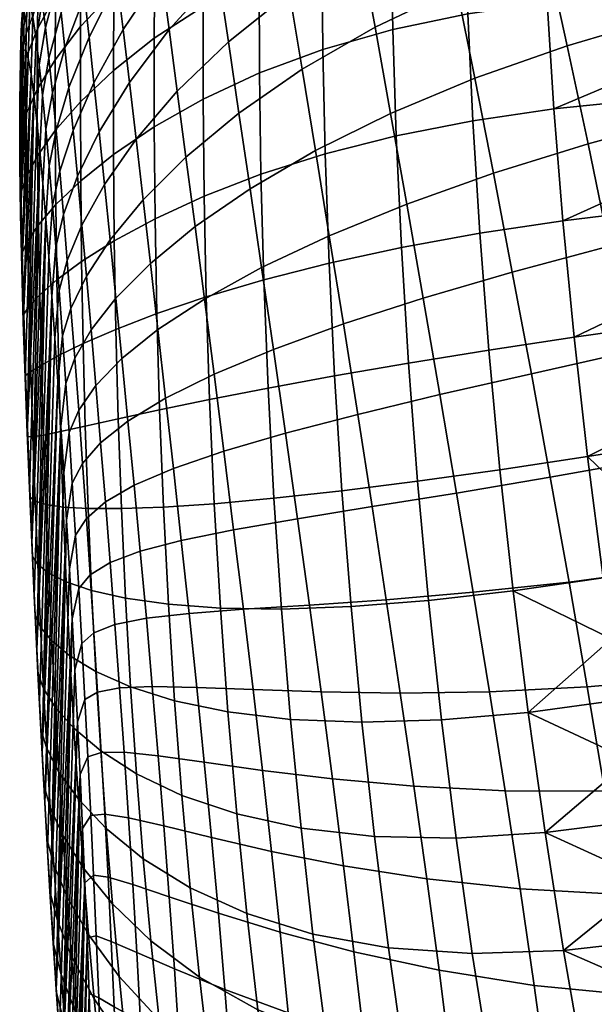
# Model space of a CAD drawing. Extents: x -120 to 2831, y -92 to 75.
# Tile 173 of 643: x 991 to 1002, y -66 to -48. Entities that reach past the tile are written whole.
import ezdxf

# ---------------------------------------------------------------- set-up
doc = ezdxf.new("R2010")
doc.units = 0
doc.layers.add('GLASS', color=18, linetype='CONTINUOUS')

msp = doc.modelspace()

# ---------------------------------------------------------------- meshes
at = {"layer": 'GLASS'}
mesh = msp.add_polyface(dxfattribs=at)
corners = [(1006.499, -44.989, 23.309), (1007.04, -43.501, 21.769), (1009.317, -46.019, 20.089), (1008.798, -47.532, 21.613), (1006.136, -46.373, 24.919), (1008.45, -48.932, 23.212), (1005.942, -47.64, 26.572), (1008.265, -50.209, 24.859), (1005.905, -48.784, 28.242), (1008.231, -51.356, 26.526), (1004.405, -42.405, 25.027), (1004.966, -40.941, 23.471), (1004.028, -43.771, 26.649), (1003.826, -45.028, 28.309), (1003.786, -46.169, 29.98), (1003.899, -47.225, 31.703), (1006.016, -49.837, 29.966), (1004.177, -48.221, 33.522), (1006.286, -50.822, 31.792), (1004.631, -49.133, 35.42), (1006.725, -51.717, 33.701), (1001.87, -42.329, 30.099), (1002.079, -41.082, 28.433), (1001.828, -43.466, 31.773), (1001.944, -44.526, 33.493), (1002.229, -45.531, 35.305), (1002.695, -46.462, 37.191), (1003.351, -47.296, 39.128), (1005.268, -49.942, 37.374), (1004.2, -48.015, 41.089), (1006.092, -50.627, 39.357), (1005.238, -48.6, 43.045), (1007.101, -51.171, 41.34), (1006.458, -49.037, 44.963), (1008.284, -51.558, 43.291), (1007.842, -49.315, 46.812), (1009.628, -51.78, 45.177), (1000.154, -41.745, 35.332), (1000.036, -40.682, 33.614), (1000.446, -42.761, 37.137), (1000.924, -43.71, 39.011), (1001.597, -44.571, 40.931), (1002.468, -45.324, 42.869), (1003.534, -45.952, 44.796), (1004.786, -46.44, 46.68), (1006.208, -46.776, 48.491), (1007.779, -46.953, 50.199), (1009.372, -49.428, 48.562), (999.321, -40.885, 40.875), (998.833, -39.918, 39.013), (1000.01, -41.773, 42.776), (1000.901, -42.562, 44.691), (1001.992, -43.234, 46.589), (1003.273, -43.774, 48.439), (1004.729, -44.169, 50.211), (1006.337, -44.412, 51.875), (1008.071, -44.501, 53.406), (1009.472, -46.971, 51.776), (1001.975, -41.155, 50.163), (1000.668, -40.565, 48.346), (1003.46, -41.609, 51.896), (1005.1, -41.917, 53.517), (1006.869, -42.076, 55.002)]
mesh.append_faces([[corners[k] for k in face] for face in [(0, 1, 2, 3), (4, 0, 3, 5), (6, 4, 5, 7), (8, 6, 7, 9), (10, 11, 1, 0), (12, 10, 0, 4), (13, 12, 4, 6), (14, 13, 6, 8), (15, 14, 8, 16), (17, 15, 16, 18), (19, 17, 18, 20), (21, 22, 12, 13), (23, 21, 13, 14), (24, 23, 14, 15), (25, 24, 15, 17), (26, 25, 17, 19), (27, 26, 19, 28), (29, 27, 28, 30), (31, 29, 30, 32), (33, 31, 32, 34), (35, 33, 34, 36), (37, 38, 23, 24), (39, 37, 24, 25), (40, 39, 25, 26), (41, 40, 26, 27), (42, 41, 27, 29), (43, 42, 29, 31), (44, 43, 31, 33), (45, 44, 33, 35), (46, 45, 35, 47), (48, 49, 39, 40), (50, 48, 40, 41), (51, 50, 41, 42), (52, 51, 42, 43), (53, 52, 43, 44), (54, 53, 44, 45), (55, 54, 45, 46), (56, 55, 46, 57), (58, 59, 52, 53), (60, 58, 53, 54), (61, 60, 54, 55), (62, 61, 55, 56)]])
mesh = msp.add_polyface(dxfattribs=at)
corners = [(998.724, -45.705, 93.484), (998.42, -44.265, 91.963), (996.985, -45.107, 91.307), (997.247, -46.495, 92.746), (999.045, -47.272, 94.849), (997.525, -47.998, 94.037), (1000.715, -46.62, 95.409), (1000.351, -45.015, 93.981), (1002.513, -46.057, 95.696), (1002.105, -44.438, 94.217), (1004.413, -45.582, 95.717), (1004.185, -44.762, 94.979), (997.815, -49.599, 95.173), (996.172, -48.78, 93.016), (996.419, -50.288, 94.085), (999.379, -48.945, 96.048), (1001.093, -48.343, 96.665), (1002.934, -47.8, 97.001), (1004.642, -46.435, 96.412), (1004.874, -47.319, 97.064), (998.115, -51.28, 96.15), (996.675, -51.868, 95.01), (999.723, -50.708, 97.076), (1001.481, -50.162, 97.742), (1003.363, -49.648, 98.125), (1005.108, -48.23, 97.67), (1005.343, -49.168, 98.23), (998.421, -53.024, 96.963), (996.937, -53.504, 95.787), (1000.074, -52.542, 97.928), (1001.874, -52.06, 98.634), (1003.796, -51.583, 99.059), (1005.578, -50.13, 98.743), (1006.047, -52.115, 99.624), (1005.813, -51.113, 99.208), (997.917, -50.015, 59.699), (998.014, -52.086, 58.801), (996.672, -52.375, 59.448), (996.6, -50.349, 60.281), (999.339, -49.735, 59.317), (999.468, -51.823, 58.373), (1000.845, -49.512, 59.13), (1001.012, -51.589, 58.157), (997.853, -48.042, 60.811), (996.558, -48.411, 61.326), (999.246, -47.751, 60.475), (1000.718, -47.54, 60.313), (997.818, -46.19, 62.13), (996.54, -46.584, 62.579), (999.189, -45.894, 61.837), (1000.632, -45.697, 61.695), (997.81, -44.482, 63.648), (996.544, -44.893, 64.037), (1001.221, -53.749, 57.403), (1004.261, -51.193, 58.191), (1004.407, -52.226, 57.772), (1003.798, -47.294, 60.366), (1003.895, -48.229, 59.749), (1003.642, -45.52, 61.736), (1003.713, -46.39, 61.028), (1004.005, -49.192, 59.18), (1004.127, -50.181, 58.661)]
mesh.append_faces([[corners[k] for k in face] for face in [(0, 1, 2, 3), (4, 0, 3, 5), (6, 7, 0, 4), (8, 9, 7, 6), (8, 10, 11, 11), (12, 5, 13, 14), (15, 4, 5, 12), (16, 6, 4, 15), (17, 8, 6, 16), (18, 10, 8, 8), (17, 19, 18, 18), (8, 17, 18, 18), (20, 12, 14, 21), (22, 15, 12, 20), (23, 16, 15, 22), (24, 17, 16, 23), (25, 19, 17, 17), (24, 26, 25, 25), (17, 24, 25, 25), (27, 20, 21, 28), (29, 22, 20, 27), (30, 23, 22, 29), (31, 24, 23, 30), (32, 26, 24, 24), (24, 31, 32, 32), (33, 34, 31, 31), (35, 36, 37, 38), (39, 40, 36, 35), (41, 42, 40, 39), (43, 35, 38, 44), (45, 39, 35, 43), (46, 41, 39, 45), (47, 43, 44, 48), (49, 45, 43, 47), (50, 46, 45, 49), (51, 47, 48, 52), (53, 42, 54, 55), (41, 46, 56, 57), (46, 50, 58, 59), (42, 41, 60, 61), (60, 41, 57, 57), (61, 54, 42, 42), (59, 56, 46, 46)]])
mesh = msp.add_polyface(dxfattribs=at)
corners = [(991.632, -45.993, 71.088), (991.617, -46.396, 70.372), (991.275, -47.095, 70.82), (991.289, -46.727, 71.48), (991.65, -45.665, 71.835), (991.307, -46.433, 72.171), (991.632, -47.153, 80.173), (991.568, -46.667, 78.967), (991.349, -47.514, 78.703), (991.41, -48.003, 79.805), (991.979, -46.157, 80.57), (991.911, -45.679, 79.238), (991.699, -47.73, 81.324), (991.473, -48.574, 80.855), (992.052, -46.742, 81.843), (991.538, -49.214, 81.854), (991.352, -49.263, 80.445), (991.413, -49.889, 81.37), (991.769, -48.389, 82.42), (992.131, -47.421, 83.056), (992.641, -46.338, 83.74), (992.55, -45.636, 82.392), (991.843, -49.119, 83.46), (991.604, -49.915, 82.803), (992.216, -48.186, 84.207), (992.741, -47.143, 85.018), (993.429, -46.027, 85.853), (993.31, -45.181, 84.437), (992.307, -49.029, 85.293), (991.921, -49.913, 84.444), (992.849, -48.041, 86.221), (993.56, -46.984, 87.183), (992.966, -49.022, 87.345), (992.403, -49.941, 86.312), (993.702, -48.041, 88.421), (994.618, -47.033, 89.481), (994.446, -45.902, 88.125), (993.855, -49.186, 89.561), (993.09, -50.079, 88.385), (994.804, -48.268, 90.724), (995.937, -47.36, 91.807), (995.715, -46.042, 90.463), (997.247, -46.495, 92.746), (996.985, -45.107, 91.307), (995, -49.593, 91.847), (994.016, -50.409, 90.598), (996.172, -48.78, 93.016), (997.525, -47.998, 94.037), (996.558, -48.411, 61.326), (996.6, -50.349, 60.281), (995.407, -50.727, 61.047), (995.379, -48.847, 62.006), (993.427, -48.203, 64.686), (993.427, -49.845, 63.738), (992.67, -50.358, 64.704), (992.668, -48.803, 65.533), (994.332, -47.614, 63.886), (994.332, -49.333, 62.823), (995.373, -47.066, 63.173), (996.54, -46.584, 62.579), (992.059, -47.987, 67.316), (992.056, -49.384, 66.389), (991.589, -49.918, 67.215), (991.587, -48.604, 68.03), (992.677, -47.328, 66.578), (993.44, -46.656, 65.849), (994.345, -46.005, 65.161), (995.384, -45.408, 64.548), (992.073, -46.711, 68.482), (991.596, -47.402, 69.083), (992.695, -45.982, 67.859), (993.462, -45.249, 67.241), (992.084, -46.142, 69.155), (991.605, -46.869, 69.701), (991.617, -46.396, 70.372), (991.264, -47.532, 70.204), (991.275, -47.095, 70.82), (992.098, -45.634, 69.882)]
mesh.append_faces([[corners[k] for k in face] for face in [(0, 1, 2, 3), (4, 0, 3, 5), (6, 7, 8, 9), (10, 11, 7, 6), (12, 6, 9, 13), (14, 10, 6, 12), (15, 13, 16, 17), (18, 12, 13, 15), (19, 14, 12, 18), (20, 21, 14, 19), (22, 18, 15, 23), (24, 19, 18, 22), (25, 20, 19, 24), (26, 27, 20, 25), (28, 24, 22, 29), (30, 25, 24, 28), (31, 26, 25, 30), (32, 30, 28, 33), (34, 31, 30, 32), (35, 36, 31, 34), (37, 34, 32, 38), (39, 35, 34, 37), (40, 41, 35, 39), (42, 43, 41, 40), (44, 39, 37, 45), (46, 40, 39, 44), (47, 42, 40, 46), (48, 49, 50, 51), (52, 53, 54, 55), (56, 57, 53, 52), (58, 51, 57, 56), (59, 48, 51, 58), (60, 61, 62, 63), (64, 55, 61, 60), (65, 52, 55, 64), (66, 56, 52, 65), (67, 58, 56, 66), (68, 60, 63, 69), (70, 64, 60, 68), (71, 65, 64, 70), (72, 68, 69, 73), (74, 73, 75, 76), (77, 72, 73, 74)]])
mesh = msp.add_polyface(dxfattribs=at)
corners = [(991.073, -47.377, 71.818), (991.06, -47.712, 71.214), (990.952, -48.239, 71.548), (990.964, -47.935, 72.1), (991.289, -46.727, 71.48), (991.275, -47.095, 70.82), (991.09, -47.113, 72.453), (990.98, -47.698, 72.68), (991.307, -46.433, 72.171), (991.131, -46.795, 73.763), (991.019, -47.423, 73.884), (991.349, -46.062, 73.593), (991.18, -46.724, 75.07), (991.067, -47.382, 75.089), (991.397, -45.948, 75.01), (991.233, -46.847, 76.335), (991.12, -47.526, 76.259), (991.451, -46.038, 76.385), (991.29, -47.121, 77.547), (991.176, -47.813, 77.382), (991.508, -46.288, 77.705), (991.349, -47.514, 78.703), (991.233, -48.212, 78.452), (991.568, -46.667, 78.967), (991.41, -48.003, 79.805), (991.292, -48.7, 79.473), (991.473, -48.574, 80.855), (991.352, -49.263, 80.445), (991.587, -48.604, 68.03), (991.589, -49.918, 67.215), (991.259, -50.384, 67.979), (991.253, -49.153, 68.693), (991.044, -48.573, 70.139), (991.043, -49.619, 69.287), (990.939, -49.996, 69.805), (990.938, -49.028, 70.572), (991.257, -48.029, 69.641), (991.596, -47.402, 69.083), (991.05, -48.114, 70.651), (990.943, -48.606, 71.037), (991.264, -47.532, 70.204), (991.605, -46.869, 69.701), (991.06, -47.712, 71.214), (990.952, -48.239, 71.548), (991.275, -47.095, 70.82), (990.949, -48.835, 72.532), (990.939, -49.083, 72.081), (990.997, -48.431, 74.014), (990.963, -48.645, 73.01), (991.04, -48.42, 75.042), (991.088, -48.577, 76.058), (991.139, -48.866, 77.044), (991.248, -49.74, 78.903), (991.193, -49.261, 77.993), (991.303, -50.29, 79.772), (990.932, -49.384, 71.663), (990.929, -49.733, 71.285), (990.939, -49.083, 72.081), (990.929, -49.733, 71.285), (990.963, -48.645, 73.01), (990.932, -49.384, 71.663), (990.949, -48.835, 72.532), (990.939, -49.083, 72.081), (990.931, -50.548, 70.659), (990.997, -48.431, 74.014), (990.945, -51.471, 70.206), (991.04, -48.42, 75.042), (991.088, -48.577, 76.058)]
mesh.append_faces([[corners[k] for k in face] for face in [(0, 1, 2, 3), (4, 5, 1, 0), (6, 0, 3, 7), (8, 4, 0, 6), (9, 6, 7, 10), (11, 8, 6, 9), (12, 9, 10, 13), (14, 11, 9, 12), (15, 12, 13, 16), (17, 14, 12, 15), (18, 15, 16, 19), (20, 17, 15, 18), (21, 18, 19, 22), (23, 20, 18, 21), (24, 21, 22, 25), (26, 24, 25, 27), (28, 29, 30, 31), (32, 33, 34, 35), (36, 31, 33, 32), (37, 28, 31, 36), (38, 32, 35, 39), (40, 36, 32, 38), (41, 37, 36, 40), (42, 38, 39, 43), (44, 40, 38, 42), (45, 3, 2, 46), (47, 10, 7, 48), (49, 13, 10, 47), (48, 7, 3, 45), (50, 16, 13, 49), (51, 19, 16, 50), (52, 25, 22, 53), (54, 27, 25, 52), (53, 22, 19, 51), (55, 39, 35, 56), (57, 43, 39, 55), (58, 59, 60, 60), (61, 62, 60, 60), (59, 61, 60, 60), (63, 64, 59, 59), (64, 65, 66, 66), (66, 65, 67, 67)]])
mesh = msp.add_polyface(dxfattribs=at)
corners = [(991.604, -49.915, 82.803), (991.538, -49.214, 81.854), (991.413, -49.889, 81.37), (991.474, -50.57, 82.25), (991.672, -50.671, 83.704), (991.536, -51.299, 83.086), (991.921, -49.913, 84.444), (991.843, -49.119, 83.46), (991.741, -51.476, 84.555), (991.598, -52.071, 83.879), (991.811, -52.325, 85.357), (991.66, -52.881, 84.629), (991.881, -53.215, 86.11), (991.722, -53.728, 85.336), (991.102, -53.176, 67.95), (991.136, -54.389, 67.805), (991.039, -54.462, 68.546), (991.004, -53.323, 68.648), (991.3, -52.963, 67.124), (991.332, -54.267, 66.921), (991.621, -52.685, 66.181), (991.65, -54.092, 65.904), (991.074, -51.964, 68.225), (990.975, -52.186, 68.873), (991.276, -51.664, 67.468), (991.6, -51.288, 66.61), (991.054, -50.768, 68.66), (990.953, -51.067, 69.248), (991.259, -50.384, 67.979), (991.589, -49.918, 67.215), (992.056, -49.384, 66.389), (992.062, -50.847, 65.676), (991.043, -49.619, 69.287), (990.939, -49.996, 69.805), (991.253, -49.153, 68.693), (991.415, -51.555, 81.392), (991.359, -50.897, 80.601), (991.472, -52.255, 82.144), (991.583, -53.767, 83.538), (991.527, -52.994, 82.859), (991.638, -54.571, 84.179), (991.352, -49.263, 80.445), (991.303, -50.29, 79.772), (990.967, -52.456, 69.909), (990.996, -53.471, 69.744), (990.945, -51.471, 70.206), (990.929, -49.733, 71.285), (990.938, -49.028, 70.572), (990.931, -50.548, 70.659), (991.03, -54.499, 69.691), (990.945, -51.471, 70.206), (990.967, -52.456, 69.909), (991.088, -48.577, 76.058), (990.996, -53.471, 69.744), (991.139, -48.866, 77.044), (991.03, -54.499, 69.691), (991.193, -49.261, 77.993), (990.931, -50.548, 70.659), (990.963, -48.645, 73.01), (990.929, -49.733, 71.285), (990.997, -48.431, 74.014), (991.068, -55.527, 69.731), (991.248, -49.74, 78.903), (991.303, -50.29, 79.772), (991.359, -50.897, 80.601), (991.152, -57.56, 70.041), (991.415, -51.555, 81.392), (991.245, -59.539, 70.599), (991.472, -52.255, 82.144)]
mesh.append_faces([[corners[k] for k in face] for face in [(0, 1, 2, 3), (4, 0, 3, 5), (6, 7, 0, 4), (8, 4, 5, 9), (10, 8, 9, 11), (12, 10, 11, 13), (14, 15, 16, 17), (18, 19, 15, 14), (20, 21, 19, 18), (22, 14, 17, 23), (24, 18, 14, 22), (25, 20, 18, 24), (26, 22, 23, 27), (28, 24, 22, 26), (29, 25, 24, 28), (30, 31, 25, 29), (32, 26, 27, 33), (34, 28, 26, 32), (35, 3, 2, 36), (37, 5, 3, 35), (38, 11, 9, 39), (40, 13, 11, 38), (39, 9, 5, 37), (36, 2, 41, 42), (43, 23, 17, 44), (45, 27, 23, 43), (46, 47, 33, 48), (48, 33, 27, 45), (44, 17, 16, 49), (50, 51, 52, 52), (51, 53, 54, 54), (53, 55, 56, 56), (57, 58, 59, 59), (57, 50, 60, 60), (61, 56, 55, 55), (51, 54, 52, 52), (53, 56, 54, 54), (56, 61, 62, 62), (62, 61, 63, 63), (64, 63, 65, 65), (65, 66, 64, 64), (66, 67, 68, 68)]])
mesh = msp.add_polyface(dxfattribs=at)
corners = [(992.001, -50.765, 85.37), (991.921, -49.913, 84.444), (991.672, -50.671, 83.704), (991.741, -51.476, 84.555), (992.403, -49.941, 86.312), (992.307, -49.029, 85.293), (992.083, -51.669, 86.239), (991.811, -52.325, 85.357), (992.503, -50.915, 87.26), (993.09, -50.079, 88.385), (992.966, -49.022, 87.345), (992.168, -52.62, 87.048), (991.881, -53.215, 86.11), (992.608, -51.945, 88.137), (993.22, -51.201, 89.339), (994.016, -50.409, 90.598), (993.855, -49.186, 89.561), (991.953, -54.141, 86.813), (991.722, -53.728, 85.336), (991.783, -54.608, 86.001), (992.255, -53.613, 87.798), (992.716, -53.024, 88.941), (993.356, -52.381, 90.204), (994.184, -51.699, 91.529), (995.207, -50.995, 92.847), (995, -49.593, 91.847), (996.419, -50.288, 94.085), (996.172, -48.78, 93.016), (992.343, -54.645, 88.486), (992.024, -55.102, 87.465), (992.827, -54.146, 89.67), (993.496, -53.61, 90.977), (994.359, -53.045, 92.351), (995.42, -52.46, 93.719), (996.675, -51.868, 95.01), (993.638, -54.881, 91.659), (992.939, -55.306, 90.323), (994.538, -54.437, 93.062), (995.639, -53.976, 94.463), (996.937, -53.504, 95.787), (992.712, -53.605, 63.607), (992.756, -55.264, 63.31), (992.147, -55.4, 64.568), (992.107, -53.869, 64.784), (993.474, -53.31, 62.428), (993.525, -55.098, 62.046), (994.391, -52.999, 61.305), (994.454, -54.906, 60.839), (995.46, -52.683, 60.295), (995.54, -54.693, 59.749), (996.672, -52.375, 59.448), (996.775, -54.466, 58.831), (992.079, -52.347, 65.148), (991.65, -54.092, 65.904), (991.621, -52.685, 66.181), (992.684, -51.964, 64.068), (993.442, -51.554, 62.989), (994.351, -51.135, 61.965), (995.407, -50.727, 61.047), (996.6, -50.349, 60.281), (992.062, -50.847, 65.676), (991.6, -51.288, 66.61), (992.67, -50.358, 64.704), (993.427, -49.845, 63.738), (994.332, -49.333, 62.823), (995.379, -48.847, 62.006), (992.668, -48.803, 65.533), (992.056, -49.384, 66.389)]
mesh.append_faces([[corners[k] for k in face] for face in [(0, 1, 2, 3), (4, 5, 1, 0), (6, 0, 3, 7), (8, 4, 0, 6), (9, 10, 4, 8), (11, 6, 7, 12), (13, 8, 6, 11), (14, 9, 8, 13), (15, 16, 9, 14), (17, 12, 18, 19), (20, 11, 12, 17), (21, 13, 11, 20), (22, 14, 13, 21), (23, 15, 14, 22), (24, 25, 15, 23), (26, 27, 25, 24), (28, 20, 17, 29), (30, 21, 20, 28), (31, 22, 21, 30), (32, 23, 22, 31), (33, 24, 23, 32), (34, 26, 24, 33), (35, 31, 30, 36), (37, 32, 31, 35), (38, 33, 32, 37), (39, 34, 33, 38), (40, 41, 42, 43), (44, 45, 41, 40), (46, 47, 45, 44), (48, 49, 47, 46), (50, 51, 49, 48), (52, 43, 53, 54), (55, 40, 43, 52), (56, 44, 40, 55), (57, 46, 44, 56), (58, 48, 46, 57), (59, 50, 48, 58), (60, 52, 54, 61), (62, 55, 52, 60), (63, 56, 55, 62), (64, 57, 56, 63), (65, 58, 57, 64), (66, 62, 60, 67)]])
mesh = msp.add_polyface(dxfattribs=at)
corners = [(992.024, -55.102, 87.465), (991.953, -54.141, 86.813), (991.783, -54.608, 86.001), (991.845, -55.518, 86.621), (992.096, -56.093, 88.066), (991.906, -56.457, 87.198), (991.318, -59.128, 68.2), (991.374, -60.267, 68.493), (991.266, -59.978, 69.329), (991.215, -58.908, 69.033), (991.525, -59.382, 67.193), (991.588, -60.613, 67.484), (991.266, -57.968, 67.978), (991.167, -57.82, 68.799), (991.467, -58.127, 66.983), (991.794, -58.291, 65.826), (991.86, -59.661, 66.019), (991.218, -56.79, 67.832), (991.121, -56.715, 68.634), (991.415, -56.854, 66.863), (991.736, -56.903, 65.737), (992.199, -56.93, 64.489), (992.265, -58.451, 64.541), (991.174, -55.596, 67.771), (991.078, -55.594, 68.546), (991.37, -55.566, 66.838), (991.689, -55.501, 65.76), (992.147, -55.4, 64.568), (991.136, -54.389, 67.805), (991.039, -54.462, 68.546), (991.332, -54.267, 66.921), (991.65, -54.092, 65.904), (992.107, -53.869, 64.784), (991.722, -53.728, 85.336), (991.638, -54.571, 84.179), (991.693, -55.403, 84.783), (991.8, -57.143, 85.879), (991.747, -56.26, 85.35), (991.903, -58.973, 86.816), (992.025, -58.414, 88.212), (991.966, -57.423, 87.729), (991.852, -58.047, 86.368), (991.953, -59.919, 87.22), (992.083, -59.431, 88.646), (991.245, -59.539, 70.599), (991.198, -58.557, 70.292), (991.152, -57.56, 70.041), (991.068, -55.527, 69.731), (991.109, -56.549, 69.851), (991.03, -54.499, 69.691), (991.294, -60.503, 70.957), (991.527, -52.994, 82.859), (991.245, -59.539, 70.599), (991.344, -61.449, 71.361), (991.152, -57.56, 70.041), (991.303, -50.29, 79.772), (991.109, -56.549, 69.851), (991.415, -51.555, 81.392), (991.198, -58.557, 70.292), (991.068, -55.527, 69.731), (991.472, -52.255, 82.144), (991.583, -53.767, 83.538), (991.638, -54.571, 84.179), (991.396, -62.375, 71.808), (991.693, -55.403, 84.783), (991.501, -64.162, 72.826), (991.8, -57.143, 85.879), (991.747, -56.26, 85.35)]
mesh.append_faces([[corners[k] for k in face] for face in [(0, 1, 2, 3), (4, 0, 3, 5), (6, 7, 8, 9), (10, 11, 7, 6), (12, 6, 9, 13), (14, 10, 6, 12), (15, 16, 10, 14), (17, 12, 13, 18), (19, 14, 12, 17), (20, 15, 14, 19), (21, 22, 15, 20), (23, 17, 18, 24), (25, 19, 17, 23), (26, 20, 19, 25), (27, 21, 20, 26), (28, 23, 24, 29), (30, 25, 23, 28), (31, 26, 25, 30), (32, 27, 26, 31), (33, 34, 35, 2), (36, 5, 3, 37), (38, 39, 40, 41), (39, 38, 42, 43), (41, 40, 5, 36), (37, 3, 2, 35), (8, 44, 45, 9), (46, 13, 9, 45), (47, 24, 18, 48), (49, 29, 24, 47), (48, 18, 13, 46), (50, 51, 52, 52), (53, 51, 50, 50), (54, 55, 56, 56), (57, 54, 58, 58), (52, 57, 58, 58), (55, 59, 56, 56), (51, 60, 52, 52), (61, 51, 53, 53), (53, 62, 61, 61), (62, 63, 64, 64), (65, 66, 67, 67), (64, 65, 67, 67)]])
mesh = msp.add_polyface(dxfattribs=at)
corners = [(998.731, -54.816, 97.612), (998.421, -53.024, 96.963), (996.937, -53.504, 95.787), (997.203, -55.184, 96.416), (1000.427, -54.428, 98.602), (1000.074, -52.542, 97.928), (1002.268, -54.017, 99.339), (1001.874, -52.06, 98.634), (1004.229, -53.584, 99.8), (1003.796, -51.583, 99.059), (999.04, -56.641, 98.097), (997.469, -56.893, 96.898), (1000.779, -56.35, 99.097), (1002.66, -56.015, 99.855), (1004.658, -55.635, 100.346), (997.733, -58.62, 97.232), (996.084, -57.117, 95.56), (996.306, -58.72, 95.915), (999.347, -58.482, 98.418), (1001.127, -58.292, 99.415), (1003.046, -58.038, 100.181), (1005.077, -57.715, 100.695), (997.992, -60.353, 97.422), (996.524, -60.332, 96.142), (999.648, -60.328, 98.578), (1001.466, -60.238, 99.557), (1003.422, -60.067, 100.32), (1005.484, -59.808, 100.847), (998.519, -58.637, 57.447), (998.758, -60.852, 57.445), (997.281, -60.895, 58.283), (997.08, -58.749, 58.25), (1000.087, -58.458, 56.889), (1000.367, -60.71, 56.85), (1001.759, -58.216, 56.571), (1001.917, -59.346, 56.505), (1003.688, -59.044, 56.372), (1003.878, -60.164, 56.343), (1002.084, -60.475, 56.495), (1003.507, -57.925, 56.456), (998.315, -56.422, 57.673), (996.911, -56.599, 58.432), (999.843, -56.209, 57.155), (1001.471, -55.966, 56.873), (998.147, -54.229, 58.125), (996.775, -54.466, 58.831), (999.636, -53.989, 57.65), (1001.221, -53.749, 57.403), (998.014, -52.086, 58.801), (996.672, -52.375, 59.448), (999.468, -51.823, 58.373), (1001.012, -51.589, 58.157), (1004.564, -53.277, 57.405), (1004.732, -54.343, 57.091), (1005.295, -57.605, 56.466), (1005.5, -58.705, 56.365), (1005.714, -59.808, 56.318), (1004.91, -55.421, 56.829), (1005.098, -56.51, 56.621), (1004.407, -52.226, 57.772)]
mesh.append_faces([[corners[k] for k in face] for face in [(0, 1, 2, 3), (4, 5, 1, 0), (6, 7, 5, 4), (8, 9, 7, 6), (10, 0, 3, 11), (12, 4, 0, 10), (13, 6, 4, 12), (14, 8, 6, 13), (15, 11, 16, 17), (18, 10, 11, 15), (19, 12, 10, 18), (20, 13, 12, 19), (21, 14, 13, 20), (22, 15, 17, 23), (24, 18, 15, 22), (25, 19, 18, 24), (26, 20, 19, 25), (27, 21, 20, 26), (28, 29, 30, 31), (32, 33, 29, 28), (32, 34, 35, 35), (33, 32, 35, 35), (36, 37, 38, 35), (39, 36, 35, 34), (40, 28, 31, 41), (42, 32, 28, 40), (43, 34, 32, 42), (44, 40, 41, 45), (46, 42, 40, 44), (47, 43, 42, 46), (48, 44, 45, 49), (50, 46, 44, 48), (51, 47, 46, 50), (43, 39, 34, 34), (43, 47, 52, 53), (36, 39, 54, 55), (37, 36, 55, 56), (39, 57, 58, 58), (43, 57, 39, 39), (59, 52, 47, 47), (57, 43, 53, 53), (58, 54, 39, 39)]])
mesh = msp.add_polyface(dxfattribs=at)
corners = [(992.431, -55.71, 89.113), (992.343, -54.645, 88.486), (992.024, -55.102, 87.465), (992.096, -56.093, 88.066), (992.939, -55.306, 90.323), (992.827, -54.146, 89.67), (992.167, -57.114, 88.615), (991.906, -56.457, 87.198), (991.966, -57.423, 87.729), (992.52, -56.807, 89.676), (993.053, -56.498, 90.9), (993.783, -56.186, 92.247), (993.638, -54.881, 91.659), (994.719, -55.865, 93.662), (994.538, -54.437, 93.062), (995.861, -55.532, 95.076), (995.639, -53.976, 94.463), (997.203, -55.184, 96.416), (996.937, -53.504, 95.787), (992.238, -58.162, 89.109), (992.025, -58.414, 88.212), (992.609, -57.931, 90.176), (993.167, -57.719, 91.399), (993.928, -57.519, 92.743), (994.901, -57.322, 94.151), (996.084, -57.117, 95.56), (997.469, -56.893, 96.898), (992.307, -59.235, 89.548), (992.083, -59.431, 88.646), (992.697, -59.081, 90.61), (993.28, -58.964, 91.82), (994.073, -58.875, 93.144), (995.082, -58.799, 94.53), (996.306, -58.72, 95.915), (992.783, -60.255, 90.976), (992.376, -60.334, 89.927), (993.391, -60.23, 92.161), (994.215, -60.248, 93.451), (995.261, -60.289, 94.798), (996.524, -60.332, 96.142), (992.265, -58.451, 64.541), (992.343, -59.952, 64.714), (991.86, -59.661, 66.019), (991.794, -58.291, 65.826), (992.894, -58.593, 63.178), (992.988, -60.237, 63.329), (993.69, -58.706, 61.801), (993.804, -60.494, 61.927), (994.655, -58.777, 60.479), (994.793, -60.702, 60.576), (995.787, -58.794, 59.275), (995.955, -60.841, 59.342), (997.08, -58.749, 58.25), (997.281, -60.895, 58.283), (992.817, -56.931, 63.17), (992.199, -56.93, 64.489), (993.596, -56.902, 61.839), (994.541, -56.839, 60.565), (995.649, -56.738, 59.41), (996.911, -56.599, 58.432), (992.756, -55.264, 63.31), (992.147, -55.4, 64.568), (993.525, -55.098, 62.046), (994.454, -54.906, 60.839), (995.54, -54.693, 59.749), (996.775, -54.466, 58.831)]
mesh.append_faces([[corners[k] for k in face] for face in [(0, 1, 2, 3), (4, 5, 1, 0), (6, 3, 7, 8), (9, 0, 3, 6), (10, 4, 0, 9), (11, 12, 4, 10), (13, 14, 12, 11), (15, 16, 14, 13), (17, 18, 16, 15), (19, 6, 8, 20), (21, 9, 6, 19), (22, 10, 9, 21), (23, 11, 10, 22), (24, 13, 11, 23), (25, 15, 13, 24), (26, 17, 15, 25), (27, 19, 20, 28), (29, 21, 19, 27), (30, 22, 21, 29), (31, 23, 22, 30), (32, 24, 23, 31), (33, 25, 24, 32), (34, 29, 27, 35), (36, 30, 29, 34), (37, 31, 30, 36), (38, 32, 31, 37), (39, 33, 32, 38), (40, 41, 42, 43), (44, 45, 41, 40), (46, 47, 45, 44), (48, 49, 47, 46), (50, 51, 49, 48), (52, 53, 51, 50), (54, 44, 40, 55), (56, 46, 44, 54), (57, 48, 46, 56), (58, 50, 48, 57), (59, 52, 50, 58), (60, 54, 55, 61), (62, 56, 54, 60), (63, 57, 56, 62), (64, 58, 57, 63), (65, 59, 58, 64)]])
mesh = msp.add_polyface(dxfattribs=at)
corners = [(992.376, -60.334, 89.927), (992.307, -59.235, 89.548), (992.083, -59.431, 88.646), (992.141, -60.471, 89.028), (992.443, -61.455, 90.245), (992.196, -61.535, 89.353), (991.629, -64.572, 70.279), (991.699, -65.576, 70.863), (991.55, -64.991, 71.606), (991.49, -64.037, 71.054), (991.561, -63.538, 69.748), (991.432, -63.058, 70.548), (991.81, -64.133, 68.799), (991.893, -65.239, 69.37), (991.495, -62.474, 69.271), (991.375, -62.054, 70.09), (991.732, -62.992, 68.291), (992.109, -63.596, 67.16), (992.208, -64.833, 67.709), (991.433, -61.383, 68.852), (991.32, -61.027, 69.683), (991.657, -61.817, 67.852), (992.018, -62.319, 66.692), (992.536, -62.866, 65.403), (992.649, -64.262, 65.905), (991.374, -60.267, 68.493), (991.266, -59.978, 69.329), (991.588, -60.613, 67.484), (991.935, -61.005, 66.31), (992.434, -61.427, 65.004), (991.86, -59.661, 66.019), (991.525, -59.382, 67.193), (992.343, -59.952, 64.714), (992.002, -60.884, 87.577), (991.953, -59.919, 87.22), (992.05, -61.865, 87.884), (992.139, -63.874, 88.326), (992.302, -63.729, 89.811), (992.25, -62.621, 89.616), (992.095, -62.863, 88.136), (992.18, -64.896, 88.446), (992.351, -64.858, 89.929), (991.396, -62.375, 71.808), (991.448, -63.28, 72.297), (991.294, -60.503, 70.957), (991.344, -61.449, 71.361), (991.245, -59.539, 70.599), (991.501, -64.162, 72.826), (991.396, -62.375, 71.808), (991.638, -54.571, 84.179), (991.344, -61.449, 71.361), (991.448, -63.28, 72.297), (991.693, -55.403, 84.783), (991.501, -64.162, 72.826), (991.8, -57.143, 85.879), (991.555, -65.02, 73.393), (991.609, -65.852, 73.998), (991.903, -58.973, 86.816), (991.665, -66.656, 74.639), (991.72, -67.428, 75.317), (991.776, -68.167, 76.032), (992.002, -60.884, 87.577), (992.05, -61.865, 87.884), (991.888, -69.525, 77.575), (992.095, -62.863, 88.136), (991.953, -59.919, 87.22), (991.852, -58.047, 86.368), (992.139, -63.874, 88.326)]
mesh.append_faces([[corners[k] for k in face] for face in [(0, 1, 2, 3), (4, 0, 3, 5), (6, 7, 8, 9), (10, 6, 9, 11), (12, 13, 6, 10), (14, 10, 11, 15), (16, 12, 10, 14), (17, 18, 12, 16), (19, 14, 15, 20), (21, 16, 14, 19), (22, 17, 16, 21), (23, 24, 17, 22), (25, 19, 20, 26), (27, 21, 19, 25), (28, 22, 21, 27), (29, 23, 22, 28), (30, 28, 27, 31), (32, 29, 28, 30), (33, 3, 2, 34), (35, 5, 3, 33), (36, 37, 38, 39), (40, 41, 37, 36), (39, 38, 5, 35), (42, 11, 9, 43), (44, 20, 15, 45), (46, 26, 20, 44), (45, 15, 11, 42), (43, 9, 8, 47), (48, 49, 50, 50), (51, 52, 48, 48), (52, 51, 53, 53), (54, 53, 55, 55), (54, 55, 56, 56), (57, 56, 58, 58), (59, 60, 61, 61), (60, 62, 61, 61), (63, 64, 62, 62), (59, 61, 65, 65), (66, 54, 56, 56), (57, 66, 56, 56), (57, 59, 65, 65), (63, 67, 64, 64)]])
mesh = msp.add_polyface(dxfattribs=at)
corners = [(992.684, -66.172, 90.767), (992.629, -64.959, 90.767), (992.351, -64.858, 89.929), (992.396, -66.008, 89.958), (992.734, -67.406, 90.654), (992.438, -67.175, 89.88), (992.777, -68.657, 90.403), (992.474, -68.352, 89.671), (992.812, -69.912, 89.979), (992.502, -69.525, 89.3), (991.997, -69.24, 73.689), (992.074, -70.057, 74.515), (991.866, -69.301, 75.032), (991.802, -68.507, 74.259), (991.92, -68.381, 72.911), (991.737, -67.677, 73.53), (992.257, -69.251, 72.233), (992.353, -70.139, 73.082), (991.845, -67.482, 72.18), (991.674, -66.812, 72.845), (992.163, -68.314, 71.436), (992.655, -69.295, 70.617), (992.777, -70.273, 71.5), (991.771, -66.547, 71.497), (991.612, -65.916, 72.204), (992.07, -67.332, 70.692), (992.537, -68.259, 69.792), (991.699, -65.576, 70.863), (991.55, -64.991, 71.606), (991.98, -66.306, 70.002), (992.422, -67.168, 69.03), (991.893, -65.239, 69.37), (991.629, -64.572, 70.279), (992.312, -66.025, 68.334), (992.905, -66.899, 67.193), (993.044, -68.129, 67.965), (992.208, -64.833, 67.709), (991.81, -64.133, 68.799), (992.773, -65.608, 66.504), (992.252, -66.951, 88.432), (992.218, -65.924, 88.486), (992.281, -67.967, 88.268), (992.316, -69.875, 87.517), (992.521, -70.664, 88.725), (992.303, -68.951, 87.97), (992.18, -64.896, 88.446), (991.776, -68.167, 76.032), (991.932, -70.053, 75.851), (991.832, -68.868, 76.785), (991.72, -67.428, 75.317), (991.609, -65.852, 73.998), (991.665, -66.656, 74.639), (991.555, -65.02, 73.393), (991.501, -64.162, 72.826), (991.832, -68.868, 76.785), (992.05, -61.865, 87.884), (991.776, -68.167, 76.032), (991.72, -67.428, 75.317), (991.903, -58.973, 86.816), (991.665, -66.656, 74.639), (991.888, -69.525, 77.575), (991.944, -70.133, 78.405), (992, -70.682, 79.274), (992.139, -63.874, 88.326), (992.055, -71.162, 80.183), (992.18, -64.896, 88.446), (992.252, -66.951, 88.432), (992.218, -65.924, 88.486), (992.16, -71.846, 82.119), (992.281, -67.967, 88.268)]
mesh.append_faces([[corners[k] for k in face] for face in [(0, 1, 2, 3), (4, 0, 3, 5), (6, 4, 5, 7), (8, 6, 7, 9), (10, 11, 12, 13), (14, 10, 13, 15), (16, 17, 10, 14), (18, 14, 15, 19), (20, 16, 14, 18), (21, 22, 16, 20), (23, 18, 19, 24), (25, 20, 18, 23), (26, 21, 20, 25), (27, 23, 24, 28), (29, 25, 23, 27), (30, 26, 25, 29), (31, 29, 27, 32), (33, 30, 29, 31), (34, 35, 30, 33), (36, 33, 31, 37), (38, 34, 33, 36), (39, 5, 3, 40), (41, 7, 5, 39), (42, 43, 9, 44), (44, 9, 7, 41), (40, 3, 2, 45), (46, 12, 47, 48), (49, 13, 12, 46), (50, 19, 15, 51), (52, 24, 19, 50), (51, 15, 13, 49), (24, 52, 53, 28), (54, 55, 56, 56), (57, 58, 59, 59), (60, 55, 54, 54), (61, 62, 63, 63), (64, 65, 62, 62), (63, 60, 61, 61), (63, 62, 65, 65), (64, 66, 67, 67), (67, 65, 64, 64), (66, 68, 69, 69)]])
mesh = msp.add_polyface(dxfattribs=at)
corners = [(1001.794, -62.174, 99.527), (1001.466, -60.238, 99.557), (999.648, -60.328, 98.578), (999.939, -62.166, 98.58), (1003.783, -62.087, 100.274), (1003.422, -60.067, 100.32), (1005.874, -61.896, 100.804), (1005.484, -59.808, 100.847), (1008.039, -61.603, 101.122), (1007.625, -59.464, 101.143), (1002.107, -64.088, 99.328), (1000.217, -63.985, 98.427), (1004.126, -64.084, 100.047), (1006.243, -63.962, 100.57), (1002.4, -65.966, 98.963), (1000.479, -65.775, 98.122), (1004.447, -66.042, 99.643), (1006.586, -65.991, 100.147), (1002.671, -67.799, 98.438), (1000.722, -67.528, 97.668), (1004.741, -67.95, 99.066), (1006.9, -67.966, 99.541), (1001.397, -67.253, 58.054), (1001.792, -69.292, 58.867), (1000.013, -69.244, 59.549), (999.66, -67.258, 58.725), (1003.244, -67.072, 57.593), (1003.46, -68.117, 57.96), (1005.408, -67.792, 57.656), (1005.648, -68.822, 58.05), (1003.681, -69.14, 58.376), (1005.171, -66.743, 57.311), (1001.025, -65.13, 57.44), (999.331, -65.184, 58.092), (1003.034, -66.007, 57.277), (1002.83, -64.925, 57.013), (1004.94, -65.676, 57.018), (1004.715, -64.594, 56.776), (1002.633, -63.828, 56.802), (1000.681, -62.942, 57.036), (1002.442, -62.719, 56.645), (1004.495, -63.499, 56.587), (1004.282, -62.394, 56.452), (1002.259, -61.6, 56.542), (1000.367, -60.71, 56.85), (1002.084, -60.475, 56.495), (1004.077, -61.281, 56.37), (1003.878, -60.164, 56.343), (1001.917, -59.346, 56.505), (1007.397, -67.371, 57.461), (1007.657, -68.401, 57.828), (1007.141, -66.324, 57.143), (1006.889, -65.262, 56.876), (1006.4, -63.102, 56.495), (1006.642, -64.187, 56.659), (1006.165, -62.009, 56.383), (1005.936, -60.91, 56.324), (1005.714, -59.808, 56.318)]
mesh.append_faces([[corners[k] for k in face] for face in [(0, 1, 2, 3), (4, 5, 1, 0), (6, 7, 5, 4), (8, 9, 7, 6), (10, 0, 3, 11), (12, 4, 0, 10), (13, 6, 4, 12), (14, 10, 11, 15), (16, 12, 10, 14), (17, 13, 12, 16), (18, 14, 15, 19), (20, 16, 14, 18), (21, 17, 16, 20), (22, 23, 24, 25), (22, 26, 27, 27), (23, 22, 27, 27), (28, 29, 30, 27), (31, 28, 27, 26), (32, 22, 25, 33), (34, 26, 22, 22), (32, 35, 34, 34), (22, 32, 34, 34), (36, 31, 26, 34), (37, 36, 34, 35), (38, 35, 32, 32), (39, 40, 38, 38), (32, 39, 38, 38), (41, 37, 35, 38), (42, 41, 38, 40), (43, 40, 39, 39), (44, 45, 43, 43), (39, 44, 43, 43), (46, 42, 40, 43), (47, 46, 43, 45), (48, 45, 44, 44), (29, 28, 49, 50), (28, 31, 51, 49), (52, 51, 31, 36), (37, 41, 53, 54), (55, 53, 41, 42), (42, 46, 56, 55), (46, 47, 57, 56), (54, 52, 36, 37)]])
mesh = msp.add_polyface(dxfattribs=at)
corners = [(992.868, -61.45, 91.271), (992.783, -60.255, 90.976), (992.376, -60.334, 89.927), (992.443, -61.455, 90.245), (993.5, -61.515, 92.421), (993.391, -60.23, 92.161), (994.354, -61.635, 93.663), (994.215, -60.248, 93.451), (995.435, -61.788, 94.955), (995.261, -60.289, 94.798), (996.736, -61.946, 96.243), (996.524, -60.332, 96.142), (998.244, -62.082, 97.469), (997.992, -60.353, 97.422), (999.939, -62.166, 98.58), (999.648, -60.328, 98.578), (992.508, -62.6, 90.495), (992.196, -61.535, 89.353), (992.25, -62.621, 89.616), (992.95, -62.667, 91.492), (993.605, -62.817, 92.595), (994.488, -63.032, 93.779), (995.603, -63.289, 95.002), (996.94, -63.555, 96.218), (998.486, -63.798, 97.376), (1000.217, -63.985, 98.427), (992.57, -63.768, 90.672), (992.302, -63.729, 89.811), (993.028, -63.905, 91.632), (993.706, -64.134, 92.68), (994.617, -64.438, 93.794), (995.762, -64.789, 94.938), (997.134, -65.153, 96.069), (998.714, -65.494, 97.145), (1000.479, -65.775, 98.122), (992.629, -64.959, 90.767), (992.351, -64.858, 89.929), (993.103, -65.164, 91.683), (993.801, -65.467, 92.67), (992.649, -64.262, 65.905), (992.773, -65.608, 66.504), (992.208, -64.833, 67.709), (992.109, -63.596, 67.16), (993.224, -63.427, 64.034), (993.365, -64.951, 64.573), (992.536, -62.866, 65.403), (994.092, -63.965, 62.643), (994.265, -65.622, 63.217), (993.098, -61.852, 63.617), (992.434, -61.427, 65.004), (993.938, -62.252, 62.21), (994.957, -62.596, 60.851), (995.143, -64.443, 61.295), (996.151, -62.858, 59.603), (996.373, -64.825, 60.052), (997.513, -63.012, 58.526), (997.773, -65.079, 58.971), (999.029, -63.042, 57.663), (999.331, -65.184, 58.092), (1000.681, -62.942, 57.036), (1001.025, -65.13, 57.44), (992.988, -60.237, 63.329), (992.343, -59.952, 64.714), (993.804, -60.494, 61.927), (994.793, -60.702, 60.576), (995.955, -60.841, 59.342), (997.281, -60.895, 58.283), (998.758, -60.852, 57.445), (1000.367, -60.71, 56.85)]
mesh.append_faces([[corners[k] for k in face] for face in [(0, 1, 2, 3), (4, 5, 1, 0), (6, 7, 5, 4), (8, 9, 7, 6), (10, 11, 9, 8), (12, 13, 11, 10), (14, 15, 13, 12), (16, 3, 17, 18), (19, 0, 3, 16), (20, 4, 0, 19), (21, 6, 4, 20), (22, 8, 6, 21), (23, 10, 8, 22), (24, 12, 10, 23), (25, 14, 12, 24), (26, 16, 18, 27), (28, 19, 16, 26), (29, 20, 19, 28), (30, 21, 20, 29), (31, 22, 21, 30), (32, 23, 22, 31), (33, 24, 23, 32), (34, 25, 24, 33), (35, 26, 27, 36), (37, 28, 26, 35), (38, 29, 28, 37), (39, 40, 41, 42), (43, 44, 39, 45), (46, 47, 44, 43), (48, 43, 45, 49), (50, 46, 43, 48), (51, 52, 46, 50), (53, 54, 52, 51), (55, 56, 54, 53), (57, 58, 56, 55), (59, 60, 58, 57), (61, 48, 49, 62), (63, 50, 48, 61), (64, 51, 50, 63), (65, 53, 51, 64), (66, 55, 53, 65), (67, 57, 55, 66), (68, 59, 57, 67)]])
mesh = msp.add_polyface(dxfattribs=at)
corners = [(994.737, -65.851, 93.704), (994.617, -64.438, 93.794), (993.706, -64.134, 92.68), (993.801, -65.467, 92.67), (995.912, -66.285, 94.758), (995.762, -64.789, 94.938), (997.315, -66.735, 95.794), (997.134, -65.153, 96.069), (998.927, -67.162, 96.776), (998.714, -65.494, 97.145), (1000.722, -67.528, 97.668), (1000.479, -65.775, 98.122), (993.172, -66.443, 91.634), (993.103, -65.164, 91.683), (992.629, -64.959, 90.767), (992.684, -66.172, 90.767), (993.889, -66.815, 92.552), (994.849, -67.269, 93.501), (996.05, -67.776, 94.456), (997.48, -68.299, 95.389), (999.121, -68.799, 96.269), (1000.943, -69.236, 97.066), (993.234, -67.743, 91.467), (992.734, -67.406, 90.654), (993.969, -68.178, 92.311), (994.948, -68.694, 93.17), (996.172, -69.261, 94.023), (997.628, -69.842, 94.848), (999.292, -70.399, 95.619), (993.289, -69.06, 91.157), (992.777, -68.657, 90.403), (994.037, -69.554, 91.923), (995.035, -70.122, 92.689), (996.278, -70.736, 93.44), (993.333, -70.383, 90.666), (992.812, -69.912, 89.979), (993.191, -69.293, 68.814), (993.342, -70.389, 69.734), (992.655, -69.295, 70.617), (992.537, -68.259, 69.792), (993.044, -68.129, 67.965), (992.422, -67.168, 69.03), (993.859, -69.139, 66.84), (994.042, -70.384, 67.785), (993.684, -67.815, 65.984), (992.905, -66.899, 67.193), (994.656, -68.719, 64.753), (994.871, -70.141, 65.694), (993.519, -66.417, 65.225), (992.773, -65.608, 66.504), (994.453, -67.21, 63.924), (995.577, -67.935, 62.655), (995.821, -69.553, 63.548), (996.887, -68.543, 61.472), (997.173, -70.263, 62.42), (998.37, -68.989, 60.425), (998.7, -70.799, 61.41), (993.365, -64.951, 64.573), (992.649, -64.262, 65.905), (994.265, -65.622, 63.217), (995.351, -66.228, 61.9), (996.619, -66.725, 60.679), (998.06, -67.078, 59.607), (999.66, -67.258, 58.725), (1000.013, -69.244, 59.549), (995.143, -64.443, 61.295), (994.092, -63.965, 62.643), (996.373, -64.825, 60.052), (997.773, -65.079, 58.971), (999.331, -65.184, 58.092)]
mesh.append_faces([[corners[k] for k in face] for face in [(0, 1, 2, 3), (4, 5, 1, 0), (6, 7, 5, 4), (8, 9, 7, 6), (10, 11, 9, 8), (12, 13, 14, 15), (16, 3, 13, 12), (17, 0, 3, 16), (18, 4, 0, 17), (19, 6, 4, 18), (20, 8, 6, 19), (21, 10, 8, 20), (22, 12, 15, 23), (24, 16, 12, 22), (25, 17, 16, 24), (26, 18, 17, 25), (27, 19, 18, 26), (28, 20, 19, 27), (29, 22, 23, 30), (31, 24, 22, 29), (32, 25, 24, 31), (33, 26, 25, 32), (34, 29, 30, 35), (36, 37, 38, 39), (40, 36, 39, 41), (42, 43, 36, 40), (44, 42, 40, 45), (46, 47, 42, 44), (48, 44, 45, 49), (50, 46, 44, 48), (51, 52, 46, 50), (53, 54, 52, 51), (55, 56, 54, 53), (57, 48, 49, 58), (59, 50, 48, 57), (60, 51, 50, 59), (61, 53, 51, 60), (62, 55, 53, 61), (63, 64, 55, 62), (65, 60, 59, 66), (67, 61, 60, 65), (68, 62, 61, 67), (69, 63, 62, 68)]])

doc.saveas('drawing.dxf')
